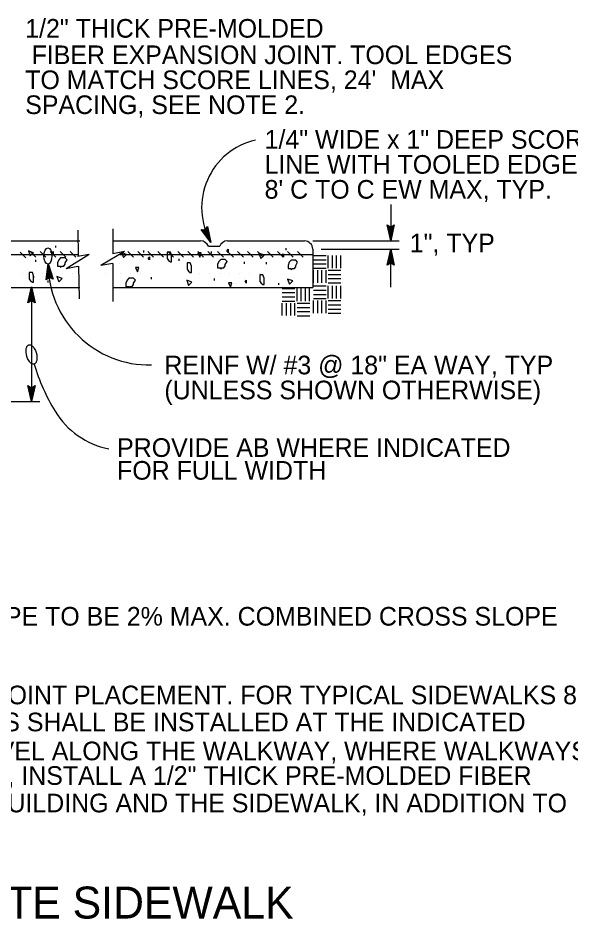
# Model space of a CAD drawing. Extents: x 6710407 to 6714861, y 1868090 to 1871317.
# Drawn here: x 6710658.6 to 6710866.2, y 1870031.6 to 1870369.9 of the extents above; entities that cross this region are included whole.
import ezdxf

# ---------------------------------------------------------------- set-up
doc = ezdxf.new("R2010")
doc.units = 0
for name, color, linetype in [('Control (1)', 7, 'Continuous'), ('Nongeo Data(60)', 7, 'Continuous'), ('Seal_Sig (Lv63)', 7, 'Continuous'), ('Sndwall Anno(59)', 7, 'Continuous')]:
    doc.layers.add(name, color=color, linetype=linetype)

# ---------------------------------------------------------------- blocks, each defined once
blk = doc.blocks.new('I200')
at = {"layer": 'Control (1)'}
blk.add_lwpolyline([(0.00762, 0), (0.0076, -0.0002), (0.00754, -0.00039), (0.0074, -0.00063), (0.00722, -0.00087), (0.00702, -0.00102), (0.00678, -0.0012), (0.0065, -0.00137), (0.00617, -0.0015), (0.00575, -0.00163), (0.00535, -0.00174), (0.00491, -0.00183), (0.00444, -0.00187), (0.0041, -0.0019), (0.00381, -0.00191), (0.00352, -0.0019), (0.00318, -0.00187), (0.00271, -0.00183), (0.00227, -0.00174), (0.00187, -0.00163), (0.00145, -0.0015), (0.00112, -0.00137), (0.00084, -0.0012), (0.0006, -0.00102), (0.0004, -0.00087), (0.00022, -0.00063), (0.00008, -0.00039), (0.00002, -0.0002), (0, 0), (0.00002, 0.00019), (0.00008, 0.00039), (0.00022, 0.00063), (0.0004, 0.00087), (0.0006, 0.00102), (0.00084, 0.00119), (0.00112, 0.00137), (0.00145, 0.0015), (0.00187, 0.00163), (0.00227, 0.00174), (0.00271, 0.00183), (0.00318, 0.00187), (0.00352, 0.00189), (0.00381, 0.0019), (0.0041, 0.00189), (0.00444, 0.00187), (0.00491, 0.00183), (0.00535, 0.00174), (0.00575, 0.00163), (0.00617, 0.0015), (0.0065, 0.00137), (0.00678, 0.00119), (0.00702, 0.00102), (0.00722, 0.00087), (0.0074, 0.00063), (0.00754, 0.00039), (0.0076, 0.00019)], close=True, dxfattribs=at)
blk = doc.blocks.new('SC853')
at = {"layer": 'Seal_Sig (Lv63)'}
blk.add_line((0, 0), (0, 0), dxfattribs=at)
blk = doc.blocks.new('EARTH')
at = {"layer": 'Seal_Sig (Lv63)'}
for p, q in [((-0.0002, 0.0556), (-0.0002, 0.0556)), ((-0.0002, 0.0518), (0.0242, 0.0518)), ((0.0282, 0.0277), (0.0282, 0.0518)), ((0.0361, 0.0277), (0.0361, 0.0518)), ((0.0442, 0.0277), (0.0442, 0.0518)), ((0.0523, 0.0277), (0.0523, 0.0518)), ((-0.0002, 0.0439), (0.0242, 0.0439)), ((-0.0002, 0.0358), (0.0242, 0.0358)), ((-0.0002, 0.0277), (0.0242, 0.0277)), ((0, 0), (0, 0.0239)), ((0.0081, 0), (0.0081, 0.0239)), ((0.0162, 0), (0.0162, 0.0239)), ((0.0241, 0), (0.0241, 0.0239)), ((0.0282, 0.0239), (0.0524, 0.0239)), ((0.0282, 0.0158), (0.0524, 0.0158)), ((0.0282, 0.0078), (0.0524, 0.0078)), ((0.0282, -0.0002), (0.0524, -0.0002)), ((0.0564, -0.0002), (0.0564, -0.0002))]:
    blk.add_line(p, q, dxfattribs=at)
blk = doc.blocks.new('SHORTN')
at = {"layer": 'Sndwall Anno(59)'}
for p, q in [((-0.00193, 0), (-0.00259, 0.00447)), ((0.00264, -0.00447), (-0.00259, 0.00447)), ((-0.00193, 0), (-0.00193, 0)), ((0.00264, -0.00447), (0.00183, 0)), ((0.00183, 0), (0.00183, 0))]:
    blk.add_line(p, q, dxfattribs=at)
blk = doc.blocks.new('LOOP')
at = {"layer": 'Sndwall Anno(59)'}
blk.add_ellipse((0.00002, 0.00002), major_axis=(0.00308, -0.00007), ratio=0.490684, dxfattribs=at)

msp = doc.modelspace()

# ---------------------------------------------------------------- linework, layer by layer
at = {"layer": 'Nongeo Data(60)'}
for p, q in [((6710798.51, 1870299.84), (6710798.51, 1870286.22)), ((6710798.51, 1870286.22), (6710797.18, 1870292.22)), ((6710797.18, 1870292.22), (6710797.18, 1870292.22)), ((6710797.18, 1870292.22), (6710798.51, 1870291.42)), ((6710798.51, 1870291.42), (6710799.85, 1870292.22)), ((6710799.85, 1870292.22), (6710798.51, 1870286.22)), ((6710799.85, 1870292.22), (6710799.85, 1870292.22)), ((6710680.96, 1870290.21), (6710681.16, 1870280.49)), ((6710694.11, 1870290.72), (6710694.11, 1870281.39)), ((6710731.01, 1870285.66), (6710727.32, 1870290.57)), ((6710727.32, 1870290.57), (6710727.32, 1870290.57)), ((6710727.32, 1870290.57), (6710728.86, 1870290.39)), ((6710730.43, 1870286.93), (6710727.74, 1870290.51)), ((6710729.87, 1870288.18), (6710728.13, 1870290.49)), ((6710729.3, 1870289.43), (6710728.55, 1870290.42)), ((6710728.86, 1870290.39), (6710729.75, 1870291.68)), ((6710729.04, 1870290.67), (6710729.3, 1870289.43)), ((6710729.28, 1870290.97), (6710729.87, 1870288.18)), ((6710729.51, 1870291.33), (6710730.44, 1870286.92)), ((6710729.75, 1870291.68), (6710729.75, 1870291.68)), ((6710729.75, 1870291.68), (6710731.01, 1870285.66)), ((6710798.51, 1870287.62), (6710797.54, 1870291.99)), ((6710798.52, 1870288.99), (6710797.89, 1870291.81)), ((6710798.52, 1870290.37), (6710798.25, 1870291.58)), ((6710799.5, 1870292.01), (6710798.51, 1870287.6)), ((6710799.14, 1870291.77), (6710798.52, 1870288.99)), ((6710798.79, 1870291.6), (6710798.52, 1870290.37)), ((6710609.87, 1870286.22), (6710681.74, 1870286.22)), ((6710694.24, 1870286.22), (6710727.12, 1870286.22)), ((6710731.01, 1870285.66), (6710731.01, 1870285.66)), ((6710737.2, 1870286.22), (6710766.11, 1870286.22)), ((6710769.24, 1870286.22), (6710801.64, 1870286.22)), ((6710798.51, 1870286.22), (6710798.51, 1870286.22)), ((6710665.25, 1870280.07), (6710663.11, 1870282.21)), ((6710669, 1870280.07), (6710666.86, 1870282.21)), ((6710672.75, 1870280.07), (6710670.61, 1870282.21)), ((6710672.71, 1870283.7), (6710672.71, 1870284.42)), ((6710676.5, 1870280.07), (6710674.36, 1870282.21)), ((6710680.25, 1870280.07), (6710678.11, 1870282.21)), ((6710701.91, 1870280.06), (6710699.77, 1870282.2)), ((6710705.66, 1870280.06), (6710703.52, 1870282.2)), ((6710705.83, 1870281.85), (6710705.83, 1870282.57)), ((6710709.41, 1870280.06), (6710707.27, 1870282.2)), ((6710713.16, 1870280.06), (6710711.02, 1870282.2)), ((6710716.91, 1870280.06), (6710714.77, 1870282.2)), ((6710720.66, 1870280.06), (6710718.52, 1870282.2)), ((6710724.41, 1870280.06), (6710722.27, 1870282.2)), ((6710728.16, 1870280.06), (6710726.02, 1870282.2)), ((6710731.91, 1870280.06), (6710729.77, 1870282.2)), ((6710730.03, 1870284.23), (6710734.29, 1870284.23)), ((6710731.24, 1870281.53), (6710731.24, 1870282.25)), ((6710735.66, 1870280.06), (6710733.52, 1870282.2)), ((6710739.41, 1870280.06), (6710737.27, 1870282.2)), ((6710743.16, 1870280.06), (6710741.02, 1870282.2)), ((6710746.91, 1870280.06), (6710744.77, 1870282.2)), ((6710750.66, 1870280.06), (6710748.52, 1870282.2)), ((6710754.41, 1870280.06), (6710752.27, 1870282.2)), ((6710758.16, 1870280.06), (6710756.02, 1870282.2)), ((6710759.29, 1870282.78), (6710759.29, 1870283.5)), ((6710761.91, 1870280.06), (6710759.77, 1870282.2)), ((6710765.66, 1870280.06), (6710763.52, 1870282.2)), ((6710769.24, 1870283.1), (6710769.24, 1870268.72)), ((6710772.36, 1870283.1), (6710801.64, 1870283.1)), ((6710797.17, 1870277.1), (6710798.51, 1870283.1)), ((6710798.51, 1870268.84), (6710798.51, 1870283.1)), ((6710798.51, 1870283.1), (6710798.51, 1870283.1)), ((6710798.51, 1870283.1), (6710799.84, 1870277.1)), ((6710606.74, 1870281.14), (6710681.14, 1870281.14)), ((6710661.5, 1870279.87), (6710659.36, 1870282.01)), ((6710665.23, 1870278.39), (6710665.23, 1870279.11)), ((6710696.75, 1870281.13), (6710769.24, 1870281.13)), ((6710719.08, 1870278.73), (6710719.08, 1870279.45)), ((6710797.53, 1870277.32), (6710798.51, 1870281.72)), ((6710797.89, 1870277.55), (6710798.51, 1870280.34)), ((6710798.24, 1870277.73), (6710798.51, 1870278.96)), ((6710798.51, 1870280.34), (6710799.14, 1870277.51)), ((6710798.51, 1870278.96), (6710798.78, 1870277.75)), ((6710798.52, 1870281.71), (6710799.48, 1870277.33)), ((6710669.09, 1870271.59), (6710669.85, 1870277.69)), ((6710669.42, 1870271.84), (6710669.98, 1870276.31)), ((6710669.85, 1870277.69), (6710669.85, 1870277.69)), ((6710669.85, 1870277.69), (6710671.75, 1870271.84)), ((6710669.98, 1870276.3), (6710671.37, 1870272.04)), ((6710681.23, 1870276.79), (6710681.47, 1870264.42)), ((6710694.11, 1870277.69), (6710694.11, 1870263.41)), ((6710743.55, 1870277.63), (6710743.55, 1870278.35)), ((6710751.81, 1870277.48), (6710751.81, 1870278.2)), ((6710798.51, 1870277.9), (6710797.17, 1870277.1)), ((6710797.17, 1870277.1), (6710797.17, 1870277.1)), ((6710799.84, 1870277.1), (6710798.51, 1870277.9)), ((6710799.84, 1870277.1), (6710799.84, 1870277.1)), ((6710664.5, 1870272.31), (6710664.5, 1870273.03)), ((6710670.35, 1870272.51), (6710669.09, 1870271.59)), ((6710669.76, 1870272.1), (6710670.11, 1870274.94)), ((6710670.09, 1870272.31), (6710670.24, 1870273.56)), ((6710670.11, 1870274.94), (6710671, 1870272.19)), ((6710670.24, 1870273.56), (6710670.62, 1870272.39)), ((6710671.75, 1870271.84), (6710670.35, 1870272.51)), ((6710708.64, 1870271.86), (6710708.64, 1870272.58)), ((6710732.33, 1870271.39), (6710732.33, 1870272.11)), ((6710542.99, 1870268.72), (6710681.74, 1870268.72)), ((6710662.29, 1870262.95), (6710663.63, 1870268.95)), ((6710663.63, 1870268.95), (6710663.63, 1870225.86)), ((6710663.63, 1870268.95), (6710663.63, 1870268.95)), ((6710663.63, 1870268.95), (6710664.96, 1870262.95)), ((6710669.09, 1870271.59), (6710669.09, 1870271.59)), ((6710669.9, 1870270.59), (6710669.9, 1870271.31)), ((6710671.75, 1870271.84), (6710671.75, 1870271.84)), ((6710694.24, 1870268.72), (6710769.24, 1870268.72)), ((6710756.49, 1870269.68), (6710756.49, 1870270.4)), ((6710662.65, 1870263.16), (6710663.63, 1870267.57)), ((6710663.01, 1870263.4), (6710663.63, 1870266.18)), ((6710663.63, 1870267.56), (6710664.6, 1870263.18)), ((6710663.63, 1870266.18), (6710664.25, 1870263.36)), ((6710663.63, 1870263.75), (6710662.29, 1870262.95)), ((6710662.29, 1870262.95), (6710662.29, 1870262.95)), ((6710663.35, 1870263.57), (6710663.63, 1870264.8)), ((6710663.63, 1870264.8), (6710663.89, 1870263.59)), ((6710664.96, 1870262.95), (6710663.63, 1870263.75)), ((6710664.96, 1870262.95), (6710664.96, 1870262.95)), ((6710663.63, 1870225.86), (6710662.3, 1870231.86)), ((6710662.3, 1870231.86), (6710662.3, 1870231.86)), ((6710662.3, 1870231.86), (6710663.63, 1870231.06)), ((6710663.63, 1870227.25), (6710662.66, 1870231.63)), ((6710663.63, 1870228.62), (6710663.01, 1870231.45)), ((6710663.63, 1870231.06), (6710664.97, 1870231.86)), ((6710664.97, 1870231.86), (6710663.63, 1870225.86)), ((6710664.61, 1870231.64), (6710663.63, 1870227.24)), ((6710664.25, 1870231.41), (6710663.63, 1870228.62)), ((6710664.97, 1870231.86), (6710664.97, 1870231.86)), ((6710663.63, 1870230), (6710663.37, 1870231.21)), ((6710663.91, 1870231.23), (6710663.63, 1870230)), ((6710629.84, 1870225.86), (6710666.69, 1870225.86)), ((6710663.63, 1870225.86), (6710663.63, 1870225.86))]:
    msp.add_line(p, q, dxfattribs=at)
for points in [[(6710662.44, 1870282.5), (6710663.16, 1870280.58), (6710664.36, 1870281.78), (6710662.44, 1870282.5)], [(6710671.71, 1870282.28), (6710671.71, 1870281.08), (6710671.23, 1870281.8), (6710671.71, 1870282.28)], [(6710737.41, 1870283.08), (6710737.41, 1870281.88), (6710736.93, 1870282.6), (6710737.41, 1870283.08)], [(6710675.05, 1870276.75), (6710675.77, 1870276.75), (6710676.25, 1870277.47), (6710676.25, 1870277.95), (6710676.97, 1870279.15), (6710676.25, 1870279.87), (6710676.25, 1870279.87), (6710675.77, 1870279.87), (6710674.57, 1870279.87), (6710673.85, 1870279.15), (6710673.85, 1870279.15), (6710673.37, 1870277.95), (6710673.37, 1870277.47), (6710673.37, 1870277.47), (6710673.37, 1870276.75), (6710673.85, 1870276.75), (6710674.57, 1870276.75), (6710674.57, 1870276.27), (6710675.05, 1870276.75), (6710675.05, 1870276.75)], [(6710697.43, 1870281.89), (6710698.15, 1870279.97), (6710699.35, 1870281.17), (6710697.43, 1870281.89)], [(6710707.95, 1870280.27), (6710707.95, 1870279.07), (6710707.47, 1870279.79), (6710707.95, 1870280.27)], [(6710714.56, 1870281.3), (6710714.56, 1870279.62), (6710715.04, 1870278.9), (6710715.76, 1870278.42), (6710716.24, 1870278.42), (6710716.24, 1870278.9), (6710716.24, 1870280.1), (6710716.24, 1870280.82), (6710715.76, 1870282.02), (6710715.04, 1870282.02), (6710714.56, 1870282.02), (6710714.56, 1870281.3), (6710714.56, 1870281.3)], [(6710726.83, 1870280.07), (6710727.31, 1870281.75), (6710726.11, 1870281.75), (6710726.83, 1870280.07)], [(6710735.13, 1870276.14), (6710735.85, 1870276.14), (6710736.33, 1870276.86), (6710736.33, 1870277.34), (6710737.05, 1870278.54), (6710736.33, 1870279.26), (6710736.33, 1870279.26), (6710735.85, 1870279.26), (6710734.65, 1870279.26), (6710733.93, 1870278.54), (6710733.93, 1870278.54), (6710733.45, 1870277.34), (6710733.45, 1870276.86), (6710733.45, 1870276.86), (6710733.45, 1870276.14), (6710733.93, 1870276.14), (6710734.65, 1870276.14), (6710734.65, 1870275.66), (6710735.13, 1870276.14), (6710735.13, 1870276.14)], [(6710749.02, 1870281.58), (6710749.74, 1870279.66), (6710750.94, 1870280.86), (6710749.02, 1870281.58)], [(6710758.3, 1870281.36), (6710758.3, 1870280.16), (6710757.82, 1870280.88), (6710758.3, 1870281.36)], [(6710761.63, 1870275.83), (6710762.35, 1870275.83), (6710762.83, 1870276.55), (6710762.83, 1870277.03), (6710763.55, 1870278.23), (6710762.83, 1870278.95), (6710762.83, 1870278.95), (6710762.35, 1870278.95), (6710761.15, 1870278.95), (6710760.43, 1870278.23), (6710760.43, 1870278.23), (6710759.95, 1870277.03), (6710759.95, 1870276.55), (6710759.95, 1870276.55), (6710759.95, 1870275.83), (6710760.43, 1870275.83), (6710761.15, 1870275.83), (6710761.15, 1870275.35), (6710761.63, 1870275.83), (6710761.63, 1870275.83)], [(6710703.45, 1870274.61), (6710703.93, 1870276.29), (6710702.73, 1870276.29), (6710703.45, 1870274.61)], [(6710722.05, 1870277.25), (6710722.05, 1870275.57), (6710722.53, 1870274.85), (6710723.25, 1870274.37), (6710723.73, 1870274.37), (6710723.73, 1870274.85), (6710723.73, 1870276.05), (6710723.73, 1870276.77), (6710723.25, 1870277.97), (6710722.53, 1870277.97), (6710722.05, 1870277.97), (6710722.05, 1870277.25), (6710722.05, 1870277.25)], [(6710662.74, 1870273.64), (6710662.74, 1870271.96), (6710663.22, 1870271.24), (6710663.94, 1870270.76), (6710664.42, 1870270.76), (6710664.42, 1870271.24), (6710664.42, 1870272.44), (6710664.42, 1870273.16), (6710663.94, 1870274.36), (6710663.22, 1870274.36), (6710662.74, 1870274.36), (6710662.74, 1870273.64), (6710662.74, 1870273.64)], [(6710673.19, 1870272.82), (6710673.91, 1870270.9), (6710675.11, 1870272.1), (6710673.19, 1870272.82)], [(6710700.69, 1870269.12), (6710701.41, 1870269.12), (6710701.89, 1870269.84), (6710701.89, 1870270.32), (6710702.61, 1870271.52), (6710701.89, 1870272.24), (6710701.89, 1870272.24), (6710701.41, 1870272.24), (6710700.21, 1870272.24), (6710699.49, 1870271.52), (6710699.49, 1870271.52), (6710699.01, 1870270.32), (6710699.01, 1870269.84), (6710699.01, 1870269.84), (6710699.01, 1870269.12), (6710699.49, 1870269.12), (6710700.21, 1870269.12), (6710700.21, 1870268.64), (6710700.69, 1870269.12), (6710700.69, 1870269.12)], [(6710749.32, 1870272.72), (6710749.32, 1870271.04), (6710749.8, 1870270.32), (6710750.52, 1870269.84), (6710751, 1870269.84), (6710751, 1870270.32), (6710751, 1870271.52), (6710751, 1870272.24), (6710750.52, 1870273.44), (6710749.8, 1870273.44), (6710749.32, 1870273.44), (6710749.32, 1870272.72), (6710749.32, 1870272.72)], [(6710759.77, 1870271.91), (6710760.49, 1870269.99), (6710761.69, 1870271.19), (6710759.77, 1870271.91)], [(6710721.9, 1870271.44), (6710722.62, 1870269.52), (6710723.82, 1870270.72), (6710721.9, 1870271.44)], [(6710738.36, 1870268.84), (6710738.84, 1870270.52), (6710737.64, 1870270.52), (6710738.36, 1870268.84)], [(6710744.27, 1870271.54), (6710744.27, 1870270.34), (6710743.79, 1870271.06), (6710744.27, 1870271.54)]]:
    msp.add_lwpolyline(points, dxfattribs=at)
for centre, radius, start, end in [((6710753.54, 1870298.72), 26.04, 102.979, 210.097), ((6710727.12, 1870283.1), 3.12, 21.272, 90), ((6710737.2, 1870283.1), 3.12, 90, 158.728), ((6710766.11, 1870283.1), 3.12, 0, 90), ((6710707.86, 1870277.64), 38.01, 179.9283, 271.142), ((6710737.5, 1870261.74), 76.07, 196.6399, 211.2872), ((6710698.59, 1870238.1), 30.54, 211.2872, 258.7491)]:
    msp.add_arc(centre, radius, start, end, dxfattribs=at)

# ---------------------------------------------------------------- block references
for name, p, xscale, yscale, rotation in [('LOOP', (6710669.82, 1870280.55), 984.223884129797, 984.223883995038, 91.66132957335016), ('SHORTN', (6710694.11, 1870279.59), 984.2238482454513, 984.2238482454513, 90), ('SHORTN', (6710680.96, 1870278.58), 984.223866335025, 984.2238665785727, -88.87555271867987), ('SC853', (6710708.13, 1870281.44), 984.251968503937, 984.2519685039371, -149.47099999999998), ('SC853', (6710711.88, 1870281.44), 984.251968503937, 984.2519685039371, -149.47099999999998), ('SC853', (6710715.63, 1870281.44), 984.251968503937, 984.2519685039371, -149.47099999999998), ('SC853', (6710719.38, 1870281.44), 984.251968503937, 984.2519685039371, -149.47099999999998), ('SC853', (6710753.13, 1870281.44), 984.251968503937, 984.2519685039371, -149.47099999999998), ('SC853', (6710756.88, 1870281.44), 984.251968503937, 984.2519685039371, -149.47099999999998), ('SC853', (6710760.63, 1870281.44), 984.251968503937, 984.2519685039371, -149.47099999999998), ('SC853', (6710764.38, 1870281.44), 984.251968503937, 984.2519685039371, -149.47099999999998), ('SC853', (6710696.84, 1870277.63), 984.251968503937, 984.2519685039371, -149.47099999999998), ('SC853', (6710660.22, 1870274.03), 984.251968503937, 984.2519685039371, -149.47099999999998), ('SC853', (6710663.97, 1870274.03), 984.251968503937, 984.2519685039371, -149.47099999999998), ('SC853', (6710667.72, 1870274.03), 984.251968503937, 984.2519685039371, -149.47099999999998), ('SC853', (6710671.47, 1870274.03), 984.251968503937, 984.2519685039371, -149.47099999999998), ('SC853', (6710675.22, 1870274.03), 984.251968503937, 984.2519685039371, -149.47099999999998), ('SC853', (6710678.97, 1870274.03), 984.251968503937, 984.2519685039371, -149.47099999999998), ('SC853', (6710691.47, 1870274.03), 984.251968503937, 984.2519685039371, -149.47099999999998), ('SC853', (6710696.88, 1870274.03), 984.251968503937, 984.2519685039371, -149.47099999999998), ('SC853', (6710700.63, 1870274.03), 984.251968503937, 984.2519685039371, -149.47099999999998), ('SC853', (6710704.38, 1870274.03), 984.251968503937, 984.2519685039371, -149.47099999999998), ('SC853', (6710723.13, 1870274.03), 984.251968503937, 984.2519685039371, -149.47099999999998), ('SC853', (6710726.88, 1870274.03), 984.251968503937, 984.2519685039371, -149.47099999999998), ('SC853', (6710730.63, 1870274.03), 984.251968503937, 984.2519685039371, -149.47099999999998), ('SC853', (6710734.38, 1870274.03), 984.251968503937, 984.2519685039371, -149.47099999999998), ('SC853', (6710738.13, 1870274.03), 984.251968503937, 984.2519685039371, -149.47099999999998), ('SC853', (6710741.88, 1870274.03), 984.251968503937, 984.2519685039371, -149.47099999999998), ('SC853', (6710745.63, 1870274.03), 984.251968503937, 984.2519685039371, -149.47099999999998), ('SC853', (6710749.38, 1870274.03), 984.251968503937, 984.2519685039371, -149.47099999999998), ('I200', (6710664.61, 1870239.95), 984.2519685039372, 984.2519685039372, 105.2270848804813)]:
    msp.add_blockref(name, p, dxfattribs=dict(at, xscale=xscale, yscale=yscale, rotation=rotation))
at = {"layer": 'Nongeo Data(60)', "xscale": 196.84476928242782, "yscale": 196.84476928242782}
for p in [(6710769.48, 1870270.53), (6710757.77, 1870258.15), (6710769.5, 1870259.1)]:
    msp.add_blockref('EARTH', p, dxfattribs=at)

# ---------------------------------------------------------------- texts
at = {"layer": 'Nongeo Data(60)'}
for s, height, p in [('1/2" THICK PRE-MOLDED', 7, (6710661.26, 1870362.56)), ('FIBER EXPANSION JOINT. TOOL EDGES', 7, (6710663.66, 1870352.62)), ("TO MATCH SCORE LINES, 24'  MAX", 7, (6710661.26, 1870343.25)), ('SPACING, SEE NOTE 2.', 7, (6710661.26, 1870333.87)), ('1/4" WIDE x 1" DEEP SCORE', 7, (6710751.14, 1870320.83)), ('LINE WITH TOOLED EDGES,', 7, (6710751.14, 1870311.46)), ("8' C TO C EW MAX, TYP.", 7, (6710751.14, 1870302.09)), ('1", TYP', 7, (6710805.65, 1870281.94)), ('REINF W/ #3 @ 18" EA WAY, TYP', 7, (6710713.52, 1870236.11)), ('(UNLESS SHOWN OTHERWISE)', 7, (6710713.52, 1870226.74)), ('PROVIDE AB WHERE INDICATED', 7, (6710695.76, 1870205.1)), ('FOR FULL WIDTH', 7, (6710695.76, 1870196.55)), ('1. MIN. CROSS SLOPE TO BE 1%. MAX CROSS SLOPE TO BE 2% MAX. COMBINED CROSS SLOPE', 7, (6710424.24, 1870141.74)), ("2. FIELD LOCATE SCORE LINES AND EXPANSION JOINT PLACEMENT. FOR TYPICAL SIDEWALKS 8' WIDE", 7, (6710425.26, 1870112.2)), ('OR LESS, EXPANSION JOINT AND SCORE LINES SHALL BE INSTALLED AT THE INDICATED', 7, (6710441.34, 1870102.05)), ('SPACINGS TRANVERSE TO THE PATH OF TRAVEL ALONG THE WALKWAY, WHERE WALKWAYS', 7, (6710441.34, 1870091.17)), ('ARE POURED ADJACENT TO  BUILDING WALLS, INSTALL A 1/2" THICK PRE-MOLDED FIBER', 7, (6710441.34, 1870081.94)), ('EXPANSION JOINT INSERTED BETWEEN THE BUILDING AND THE SIDEWALK, IN ADDITION TO', 7, (6710441.34, 1870071.61)), ('CONCRETE SIDEWALK', 12, (6710584.58, 1870031.73))]:
    msp.add_text(s, height=height, dxfattribs=at).set_placement(p)

doc.saveas('drawing.dxf')
